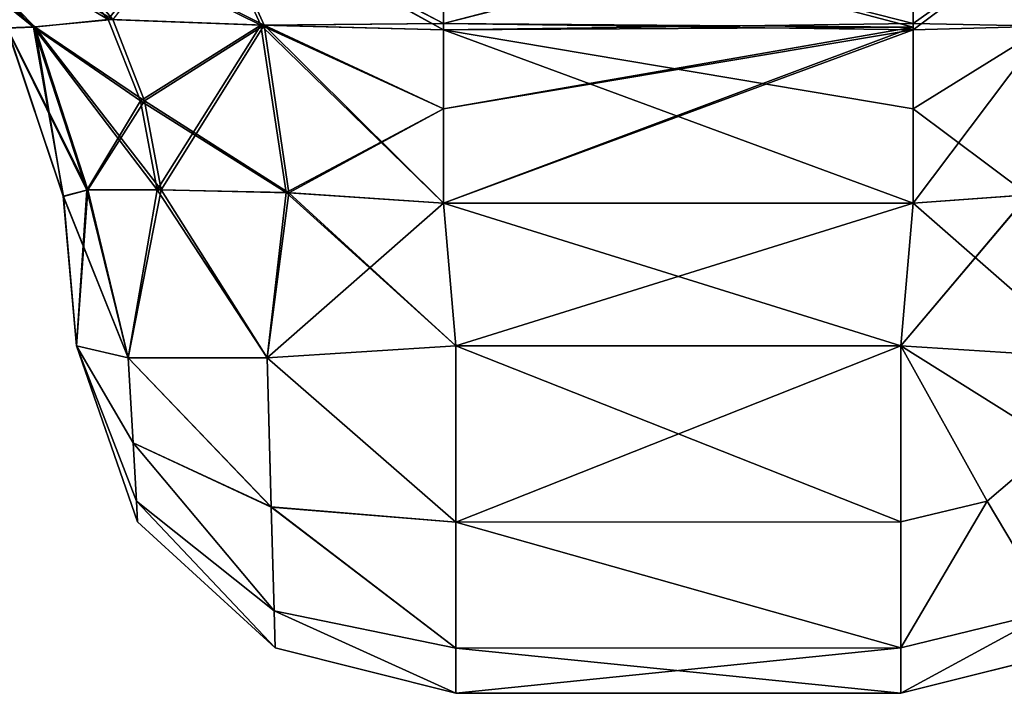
# Model space of a CAD drawing. Header units: millimetres. Extents: x -168 to 168, y -6 to 84.
# Tile 550 of 656: x 122.589 to 123.881, y -3.1 to -2.215. Entities that reach past the tile are written whole.
import ezdxf

# ---------------------------------------------------------------- set-up
doc = ezdxf.new("R2010")
doc.units = ezdxf.units.MM
doc.header["$LTSCALE"] = 65.185185
for name, color, linetype in [('218', 7, 'CONTINUOUS'), ('219', 7, 'CONTINUOUS'), ('220', 7, 'CONTINUOUS'), ('223', 7, 'CONTINUOUS'), ('224', 7, 'CONTINUOUS'), ('225', 7, 'CONTINUOUS'), ('226', 7, 'CONTINUOUS'), ('227', 7, 'CONTINUOUS'), ('228', 7, 'CONTINUOUS'), ('229', 7, 'CONTINUOUS'), ('230', 7, 'CONTINUOUS'), ('231', 7, 'CONTINUOUS'), ('232', 7, 'CONTINUOUS'), ('233', 7, 'CONTINUOUS'), ('234', 7, 'CONTINUOUS'), ('235', 7, 'CONTINUOUS'), ('236', 7, 'CONTINUOUS'), ('237', 7, 'CONTINUOUS'), ('238', 7, 'CONTINUOUS'), ('239', 7, 'CONTINUOUS'), ('240', 7, 'CONTINUOUS'), ('241', 7, 'CONTINUOUS'), ('242', 7, 'CONTINUOUS'), ('243', 7, 'CONTINUOUS'), ('244', 7, 'CONTINUOUS'), ('245', 7, 'CONTINUOUS'), ('246', 7, 'CONTINUOUS'), ('247', 7, 'CONTINUOUS'), ('248', 7, 'CONTINUOUS'), ('249', 7, 'CONTINUOUS'), ('250', 7, 'CONTINUOUS'), ('251', 7, 'CONTINUOUS'), ('252', 7, 'CONTINUOUS'), ('253', 7, 'CONTINUOUS'), ('254', 7, 'CONTINUOUS'), ('255', 7, 'CONTINUOUS'), ('256', 7, 'CONTINUOUS'), ('257', 7, 'CONTINUOUS'), ('37', 7, 'CONTINUOUS'), ('39', 7, 'CONTINUOUS'), ('41', 7, 'CONTINUOUS'), ('43', 7, 'CONTINUOUS'), ('44', 7, 'CONTINUOUS'), ('45', 7, 'CONTINUOUS'), ('46', 7, 'CONTINUOUS'), ('47', 7, 'CONTINUOUS'), ('49', 7, 'CONTINUOUS'), ('50', 7, 'CONTINUOUS')]:
    doc.layers.add(name, color=color, linetype=linetype)

msp = doc.modelspace()

# ---------------------------------------------------------------- linework, layer by layer
at = {"layer": '218', "linetype": 'CONTINUOUS'}
for points in [[(123.1456, -2.0579, 41.8208), (123.1456, -2.2204, 41.6399), (123.762, -2.0599, 41.8171), (123.1456, -2.0579, 41.8208)], [(123.762, -2.0599, 41.8171), (123.1456, -2.2204, 41.6399), (123.762, -2.2252, 41.6367), (123.762, -2.0599, 41.8171)], [(123.1456, -2.2204, 41.6399), (123.1456, -2.3323, 41.5834), (123.762, -2.2252, 41.6367), (123.1456, -2.2204, 41.6399)], [(123.1456, -2.3323, 41.5834), (123.1456, -2.4564, 41.5563), (123.762, -2.2252, 41.6367), (123.1456, -2.3323, 41.5834)], [(123.762, -2.2252, 41.6367), (123.1456, -2.4564, 41.5563), (123.762, -2.4564, 41.5563), (123.762, -2.2252, 41.6367)]]:
    msp.add_3dface(points, dxfattribs=at)
at = {"layer": '219', "linetype": 'CONTINUOUS'}
for points in [[(123.762, -2.4564, 41.5563), (123.1456, -2.4564, 41.5563), (123.7456, -2.6436, 41.5399), (123.762, -2.4564, 41.5563)], [(123.7456, -2.6436, 41.5399), (123.1456, -2.4564, 41.5563), (123.1619, -2.6436, 41.5399), (123.7456, -2.6436, 41.5399)]]:
    msp.add_3dface(points, dxfattribs=at)
at = {"layer": '220', "linetype": 'CONTINUOUS'}
for points in [[(123.762, -2.4564, 41.5563), (123.9936, -2.6593, 41.4719), (123.912, -2.4455, 41.5345), (123.762, -2.4564, 41.5563)], [(123.762, -2.4564, 41.5563), (123.7456, -2.6436, 41.5399), (123.9936, -2.6593, 41.4719), (123.762, -2.4564, 41.5563)]]:
    msp.add_3dface(points, dxfattribs=at)
at = {"layer": '223', "linetype": 'CONTINUOUS'}
for points in [[(123.762, -2.4564, 38.4437), (123.9128, -2.4455, 38.4657), (123.7456, -2.6436, 38.4601), (123.762, -2.4564, 38.4437)], [(123.7456, -2.6436, 38.4601), (123.9128, -2.4455, 38.4657), (123.9936, -2.6593, 38.5281), (123.7456, -2.6436, 38.4601)]]:
    msp.add_3dface(points, dxfattribs=at)
at = {"layer": '224', "linetype": 'CONTINUOUS'}
for points in [[(123.1456, -2.4564, 38.4437), (123.762, -2.4564, 38.4437), (123.1619, -2.6436, 38.4601), (123.1456, -2.4564, 38.4437)], [(123.762, -2.4564, 38.4437), (123.7456, -2.6436, 38.4601), (123.1619, -2.6436, 38.4601), (123.762, -2.4564, 38.4437)]]:
    msp.add_3dface(points, dxfattribs=at)
at = {"layer": '225', "linetype": 'CONTINUOUS'}
for points in [[(123.762, -2.0579, 38.1792), (123.762, -2.2204, 38.3601), (123.1456, -2.0627, 38.1881), (123.762, -2.0579, 38.1792)], [(123.1456, -2.0627, 38.1881), (123.762, -2.2204, 38.3601), (123.1456, -2.2287, 38.3656), (123.1456, -2.0627, 38.1881)], [(123.762, -2.2204, 38.3601), (123.762, -2.3323, 38.4166), (123.1456, -2.2287, 38.3656), (123.762, -2.2204, 38.3601)], [(123.762, -2.4564, 38.4437), (123.1456, -2.4564, 38.4437), (123.1456, -2.2287, 38.3656), (123.762, -2.4564, 38.4437)], [(123.762, -2.3323, 38.4166), (123.762, -2.4564, 38.4437), (123.1456, -2.2287, 38.3656), (123.762, -2.3323, 38.4166)]]:
    msp.add_3dface(points, dxfattribs=at)
at = {"layer": '226', "linetype": 'CONTINUOUS'}
for points in [[(122.8292, -2.0558, 38.2431), (122.9057, -2.2224, 38.4129), (122.5712, -2.0571, 38.4369), (122.8292, -2.0558, 38.2431)], [(122.5712, -2.0571, 38.4369), (122.9057, -2.2224, 38.4129), (122.7057, -2.2153, 38.555), (122.5712, -2.0571, 38.4369)], [(123.1456, -2.0627, 38.1881), (123.1456, -2.2287, 38.3656), (122.8292, -2.0558, 38.2431), (123.1456, -2.0627, 38.1881)], [(122.8292, -2.0558, 38.2431), (123.1456, -2.2287, 38.3656), (122.9057, -2.2224, 38.4129), (122.8292, -2.0558, 38.2431)], [(122.7057, -2.2153, 38.555), (122.9057, -2.2224, 38.4129), (122.7478, -2.3218, 38.592), (122.7057, -2.2153, 38.555)], [(122.9057, -2.2224, 38.4129), (122.939, -2.4425, 38.4866), (122.7478, -2.3218, 38.592), (122.9057, -2.2224, 38.4129)], [(123.1456, -2.2287, 38.3656), (123.1456, -2.4564, 38.4437), (122.9057, -2.2224, 38.4129), (123.1456, -2.2287, 38.3656)], [(122.9057, -2.2224, 38.4129), (123.1456, -2.4564, 38.4437), (122.939, -2.4425, 38.4866), (122.9057, -2.2224, 38.4129)], [(122.7478, -2.3218, 38.592), (122.939, -2.4425, 38.4866), (122.7696, -2.4387, 38.6112), (122.7478, -2.3218, 38.592)]]:
    msp.add_3dface(points, dxfattribs=at)
at = {"layer": '227', "linetype": 'CONTINUOUS'}
for points in [[(122.4443, -2.0594, 38.6706), (122.6076, -2.2251, 38.7352), (122.4066, -2.0626, 38.9409), (122.4443, -2.0594, 38.6706)], [(122.4066, -2.0626, 38.9409), (122.6076, -2.2251, 38.7352), (122.5726, -2.2263, 38.941), (122.4066, -2.0626, 38.9409)], [(122.5712, -2.0571, 38.4369), (122.7057, -2.2153, 38.555), (122.4443, -2.0594, 38.6706), (122.5712, -2.0571, 38.4369)], [(122.4443, -2.0594, 38.6706), (122.7057, -2.2153, 38.555), (122.6076, -2.2251, 38.7352), (122.4443, -2.0594, 38.6706)], [(122.7057, -2.2153, 38.555), (122.7478, -2.3218, 38.592), (122.6076, -2.2251, 38.7352), (122.7057, -2.2153, 38.555)], [(122.6076, -2.2251, 38.7352), (122.6774, -2.4391, 38.7657), (122.5726, -2.2263, 38.941), (122.6076, -2.2251, 38.7352)], [(122.5726, -2.2263, 38.941), (122.6774, -2.4391, 38.7657), (122.6467, -2.4475, 38.941), (122.5726, -2.2263, 38.941)], [(122.6076, -2.2251, 38.7352), (122.7696, -2.4387, 38.6112), (122.6774, -2.4391, 38.7657), (122.6076, -2.2251, 38.7352)], [(122.7478, -2.3218, 38.592), (122.7696, -2.4387, 38.6112), (122.6076, -2.2251, 38.7352), (122.7478, -2.3218, 38.592)]]:
    msp.add_3dface(points, dxfattribs=at)
at = {"layer": '228', "linetype": 'CONTINUOUS'}
for points in [[(122.6466, -2.447, 41.059), (122.573, -2.2262, 41.059), (122.5726, -2.2263, 38.941), (122.6466, -2.447, 41.059)], [(122.6466, -2.447, 41.059), (122.5726, -2.2263, 38.941), (122.6467, -2.4475, 38.941), (122.6466, -2.447, 41.059)]]:
    msp.add_3dface(points, dxfattribs=at)
at = {"layer": '229', "linetype": 'CONTINUOUS'}
for points in [[(122.6466, -2.447, 41.059), (122.6467, -2.4475, 38.941), (122.6638, -2.6436, 41.0418), (122.6466, -2.447, 41.059)], [(122.6638, -2.6436, 41.0418), (122.6467, -2.4475, 38.941), (122.6638, -2.6436, 38.9582), (122.6638, -2.6436, 41.0418)]]:
    msp.add_3dface(points, dxfattribs=at)
at = {"layer": '230', "linetype": 'CONTINUOUS'}
for points in [[(122.6787, -2.4386, 41.238), (122.6466, -2.447, 41.059), (122.7318, -2.6593, 41.2898), (122.6787, -2.4386, 41.238)], [(122.7749, -2.4387, 41.3947), (122.6787, -2.4386, 41.238), (122.7318, -2.6593, 41.2898), (122.7749, -2.4387, 41.3947)], [(122.914, -2.6593, 41.4719), (122.7749, -2.4387, 41.3947), (122.7318, -2.6593, 41.2898), (122.914, -2.6593, 41.4719)], [(122.9426, -2.4427, 41.515), (122.7749, -2.4387, 41.3947), (122.914, -2.6593, 41.4719), (122.9426, -2.4427, 41.515)], [(122.6466, -2.447, 41.059), (122.6638, -2.6436, 41.0418), (122.7318, -2.6593, 41.2898), (122.6466, -2.447, 41.059)], [(123.1619, -2.6436, 41.5399), (122.9426, -2.4427, 41.515), (122.914, -2.6593, 41.4719), (123.1619, -2.6436, 41.5399)], [(123.1456, -2.4564, 41.5563), (122.9426, -2.4427, 41.515), (123.1619, -2.6436, 41.5399), (123.1456, -2.4564, 41.5563)]]:
    msp.add_3dface(points, dxfattribs=at)
at = {"layer": '231', "linetype": 'CONTINUOUS'}
for points in [[(122.7318, -2.6593, 41.2898), (122.6638, -2.6436, 41.0418), (122.7383, -2.771, 41.245), (122.7318, -2.6593, 41.2898)], [(122.7426, -2.8477, 41.1552), (122.6638, -2.6436, 41.0418), (122.7442, -2.8748, 41.0418), (122.7426, -2.8477, 41.1552)], [(122.6638, -2.6436, 41.0418), (122.7426, -2.8477, 41.1552), (122.7383, -2.771, 41.245), (122.6638, -2.6436, 41.0418)], [(123.1619, -2.6436, 41.5399), (122.914, -2.6593, 41.4719), (123.1619, -2.8752, 41.4593), (123.1619, -2.6436, 41.5399)], [(122.914, -2.6593, 41.4719), (122.7318, -2.6593, 41.2898), (122.9195, -2.8553, 41.3969), (122.914, -2.6593, 41.4719)], [(122.7318, -2.6593, 41.2898), (122.7383, -2.771, 41.245), (122.9195, -2.8553, 41.3969), (122.7318, -2.6593, 41.2898)], [(122.914, -2.6593, 41.4719), (122.9195, -2.8553, 41.3969), (123.1619, -2.8752, 41.4593), (122.914, -2.6593, 41.4719)], [(122.7383, -2.771, 41.245), (122.9233, -2.9916, 41.241), (122.9195, -2.8553, 41.3969), (122.7383, -2.771, 41.245)], [(122.7426, -2.8477, 41.1552), (122.9233, -2.9916, 41.241), (122.7383, -2.771, 41.245), (122.7426, -2.8477, 41.1552)], [(122.9246, -3.0401, 41.0418), (122.7426, -2.8477, 41.1552), (122.7442, -2.8748, 41.0418), (122.9246, -3.0401, 41.0418)], [(122.9233, -2.9916, 41.241), (122.7426, -2.8477, 41.1552), (122.9246, -3.0401, 41.0418), (122.9233, -2.9916, 41.241)], [(122.9195, -2.8553, 41.3969), (123.1619, -3.0405, 41.2785), (123.1619, -2.8752, 41.4593), (122.9195, -2.8553, 41.3969)], [(122.9233, -2.9916, 41.241), (123.1619, -3.0405, 41.2785), (122.9195, -2.8553, 41.3969), (122.9233, -2.9916, 41.241)], [(123.1619, -3.1, 41.0418), (122.9233, -2.9916, 41.241), (122.9246, -3.0401, 41.0418), (123.1619, -3.1, 41.0418)], [(123.1619, -3.0405, 41.2785), (122.9233, -2.9916, 41.241), (123.1619, -3.1, 41.0418), (123.1619, -3.0405, 41.2785)]]:
    msp.add_3dface(points, dxfattribs=at)
at = {"layer": '232', "linetype": 'CONTINUOUS'}
for points in [[(123.7456, -2.6436, 41.5399), (123.1619, -2.6436, 41.5399), (123.1619, -2.8752, 41.4593), (123.7456, -2.6436, 41.5399)], [(123.7456, -2.6436, 41.5399), (123.1619, -2.8752, 41.4593), (123.7456, -2.8748, 41.4596), (123.7456, -2.6436, 41.5399)], [(123.7456, -2.8748, 41.4596), (123.1619, -2.8752, 41.4593), (123.7456, -3.0401, 41.2791), (123.7456, -2.8748, 41.4596)], [(123.1619, -2.8752, 41.4593), (123.1619, -3.0405, 41.2785), (123.7456, -3.0401, 41.2791), (123.1619, -2.8752, 41.4593)], [(123.1619, -3.0405, 41.2785), (123.1619, -3.1, 41.0418), (123.7456, -3.0401, 41.2791), (123.1619, -3.0405, 41.2785)], [(123.1619, -3.1, 41.0418), (123.7456, -3.1, 41.0418), (123.7456, -3.0401, 41.2791), (123.1619, -3.1, 41.0418)]]:
    msp.add_3dface(points, dxfattribs=at)
at = {"layer": '233', "linetype": 'CONTINUOUS'}
for points in [[(123.7456, -3.1, 38.9582), (123.7456, -3.1, 41.0418), (123.1619, -3.1, 38.9582), (123.7456, -3.1, 38.9582)], [(123.7456, -3.1, 41.0418), (123.1619, -3.1, 41.0418), (123.1619, -3.1, 38.9582), (123.7456, -3.1, 41.0418)]]:
    msp.add_3dface(points, dxfattribs=at)
at = {"layer": '234', "linetype": 'CONTINUOUS'}
for points in [[(123.9822, -3.0405, 41.0418), (123.7456, -3.1, 41.0418), (123.982, -3.0406, 38.9582), (123.9822, -3.0405, 41.0418)], [(123.7456, -3.1, 41.0418), (123.7456, -3.1, 38.9582), (123.982, -3.0406, 38.9582), (123.7456, -3.1, 41.0418)]]:
    msp.add_3dface(points, dxfattribs=at)
at = {"layer": '235', "linetype": 'CONTINUOUS'}
for points in [[(123.9936, -2.6593, 41.4719), (123.7456, -2.6436, 41.5399), (123.9488, -2.771, 41.4655), (123.9936, -2.6593, 41.4719)], [(123.7456, -2.6436, 41.5399), (123.7456, -2.8748, 41.4596), (123.859, -2.8477, 41.4611), (123.7456, -2.6436, 41.5399)], [(123.7456, -2.6436, 41.5399), (123.859, -2.8477, 41.4611), (123.9488, -2.771, 41.4655), (123.7456, -2.6436, 41.5399)], [(123.859, -2.8477, 41.4611), (123.9448, -2.9916, 41.2804), (123.9488, -2.771, 41.4655), (123.859, -2.8477, 41.4611)], [(123.859, -2.8477, 41.4611), (123.7456, -3.0401, 41.2791), (123.9448, -2.9916, 41.2804), (123.859, -2.8477, 41.4611)], [(123.7456, -2.8748, 41.4596), (123.7456, -3.0401, 41.2791), (123.859, -2.8477, 41.4611), (123.7456, -2.8748, 41.4596)], [(123.7456, -3.1, 41.0418), (123.9822, -3.0405, 41.0418), (123.9448, -2.9916, 41.2804), (123.7456, -3.1, 41.0418)], [(123.7456, -3.0401, 41.2791), (123.7456, -3.1, 41.0418), (123.9448, -2.9916, 41.2804), (123.7456, -3.0401, 41.2791)]]:
    msp.add_3dface(points, dxfattribs=at)
at = {"layer": '236', "linetype": 'CONTINUOUS'}
for points in [[(123.7456, -2.6436, 38.4601), (123.8589, -2.8477, 38.5389), (123.7456, -2.8748, 38.5404), (123.7456, -2.6436, 38.4601)], [(123.7456, -2.6436, 38.4601), (123.9487, -2.7711, 38.5345), (123.8589, -2.8477, 38.5389), (123.7456, -2.6436, 38.4601)], [(123.7456, -2.6436, 38.4601), (123.9936, -2.6593, 38.5281), (123.9487, -2.7711, 38.5345), (123.7456, -2.6436, 38.4601)], [(123.8589, -2.8477, 38.5389), (123.9487, -2.7711, 38.5345), (123.9446, -2.9917, 38.7196), (123.8589, -2.8477, 38.5389)], [(123.8589, -2.8477, 38.5389), (123.9446, -2.9917, 38.7196), (123.7456, -3.0401, 38.7209), (123.8589, -2.8477, 38.5389)], [(123.7456, -2.8748, 38.5404), (123.8589, -2.8477, 38.5389), (123.7456, -3.0401, 38.7209), (123.7456, -2.8748, 38.5404)], [(123.9446, -2.9917, 38.7196), (123.7456, -3.1, 38.9582), (123.7456, -3.0401, 38.7209), (123.9446, -2.9917, 38.7196)], [(123.982, -3.0406, 38.9582), (123.7456, -3.1, 38.9582), (123.9446, -2.9917, 38.7196), (123.982, -3.0406, 38.9582)]]:
    msp.add_3dface(points, dxfattribs=at)
at = {"layer": '237', "linetype": 'CONTINUOUS'}
for points in [[(123.1619, -2.6436, 38.4601), (123.7456, -2.8748, 38.5404), (123.1619, -2.8754, 38.5408), (123.1619, -2.6436, 38.4601)], [(123.1619, -2.6436, 38.4601), (123.7456, -2.6436, 38.4601), (123.7456, -2.8748, 38.5404), (123.1619, -2.6436, 38.4601)], [(123.7456, -2.8748, 38.5404), (123.7456, -3.0401, 38.7209), (123.1619, -2.8754, 38.5408), (123.7456, -2.8748, 38.5404)], [(123.1619, -2.8754, 38.5408), (123.7456, -3.0401, 38.7209), (123.1619, -3.0406, 38.7217), (123.1619, -2.8754, 38.5408)], [(123.7456, -3.0401, 38.7209), (123.7456, -3.1, 38.9582), (123.1619, -3.0406, 38.7217), (123.7456, -3.0401, 38.7209)], [(123.7456, -3.1, 38.9582), (123.1619, -3.1, 38.9582), (123.1619, -3.0406, 38.7217), (123.7456, -3.1, 38.9582)]]:
    msp.add_3dface(points, dxfattribs=at)
at = {"layer": '238', "linetype": 'CONTINUOUS'}
for points in [[(122.6638, -2.6436, 38.9582), (122.7318, -2.6593, 38.7102), (122.7383, -2.7711, 38.7551), (122.6638, -2.6436, 38.9582)], [(122.6638, -2.6436, 38.9582), (122.7383, -2.7711, 38.7551), (122.7427, -2.8477, 38.8449), (122.6638, -2.6436, 38.9582)], [(122.6638, -2.6436, 38.9582), (122.7427, -2.8477, 38.8449), (122.7442, -2.8748, 38.9582), (122.6638, -2.6436, 38.9582)], [(123.1619, -2.6436, 38.4601), (123.1619, -2.8754, 38.5408), (122.914, -2.6593, 38.5281), (123.1619, -2.6436, 38.4601)], [(122.7383, -2.7711, 38.7551), (122.7318, -2.6593, 38.7102), (122.9195, -2.8554, 38.6032), (122.7383, -2.7711, 38.7551)], [(122.7318, -2.6593, 38.7102), (122.914, -2.6593, 38.5281), (122.9195, -2.8554, 38.6032), (122.7318, -2.6593, 38.7102)], [(122.914, -2.6593, 38.5281), (123.1619, -2.8754, 38.5408), (122.9195, -2.8554, 38.6032), (122.914, -2.6593, 38.5281)], [(122.7383, -2.7711, 38.7551), (122.9195, -2.8554, 38.6032), (122.9233, -2.9917, 38.7591), (122.7383, -2.7711, 38.7551)], [(122.7427, -2.8477, 38.8449), (122.7383, -2.7711, 38.7551), (122.9233, -2.9917, 38.7591), (122.7427, -2.8477, 38.8449)], [(122.7442, -2.8748, 38.9582), (122.7427, -2.8477, 38.8449), (122.9246, -3.0401, 38.9582), (122.7442, -2.8748, 38.9582)], [(122.7427, -2.8477, 38.8449), (122.9233, -2.9917, 38.7591), (122.9246, -3.0401, 38.9582), (122.7427, -2.8477, 38.8449)], [(122.9195, -2.8554, 38.6032), (123.1619, -3.0406, 38.7217), (122.9233, -2.9917, 38.7591), (122.9195, -2.8554, 38.6032)], [(123.1619, -2.8754, 38.5408), (123.1619, -3.0406, 38.7217), (122.9195, -2.8554, 38.6032), (123.1619, -2.8754, 38.5408)], [(122.9233, -2.9917, 38.7591), (123.1619, -3.1, 38.9582), (122.9246, -3.0401, 38.9582), (122.9233, -2.9917, 38.7591)], [(123.1619, -3.0406, 38.7217), (123.1619, -3.1, 38.9582), (122.9233, -2.9917, 38.7591), (123.1619, -3.0406, 38.7217)]]:
    msp.add_3dface(points, dxfattribs=at)
at = {"layer": '239', "linetype": 'CONTINUOUS'}
for points in [[(122.6467, -2.4475, 38.941), (122.6774, -2.4391, 38.7657), (122.6638, -2.6436, 38.9582), (122.6467, -2.4475, 38.941)], [(122.6638, -2.6436, 38.9582), (122.6774, -2.4391, 38.7657), (122.7318, -2.6593, 38.7102), (122.6638, -2.6436, 38.9582)], [(122.6774, -2.4391, 38.7657), (122.7696, -2.4387, 38.6112), (122.7318, -2.6593, 38.7102), (122.6774, -2.4391, 38.7657)], [(122.7696, -2.4387, 38.6112), (122.914, -2.6593, 38.5281), (122.7318, -2.6593, 38.7102), (122.7696, -2.4387, 38.6112)], [(122.7696, -2.4387, 38.6112), (122.939, -2.4425, 38.4866), (122.914, -2.6593, 38.5281), (122.7696, -2.4387, 38.6112)], [(122.939, -2.4425, 38.4866), (123.1456, -2.4564, 38.4437), (122.914, -2.6593, 38.5281), (122.939, -2.4425, 38.4866)], [(123.1456, -2.4564, 38.4437), (123.1619, -2.6436, 38.4601), (122.914, -2.6593, 38.5281), (123.1456, -2.4564, 38.4437)]]:
    msp.add_3dface(points, dxfattribs=at)
at = {"layer": '240', "linetype": 'CONTINUOUS'}
for points in [[(122.6638, -2.6436, 41.0418), (122.6638, -2.6436, 38.9582), (122.7442, -2.8748, 38.9582), (122.6638, -2.6436, 41.0418)], [(122.7442, -2.8748, 41.0418), (122.6638, -2.6436, 41.0418), (122.7442, -2.8748, 38.9582), (122.7442, -2.8748, 41.0418)], [(122.9246, -3.0401, 41.0418), (122.7442, -2.8748, 41.0418), (122.9246, -3.0401, 38.9582), (122.9246, -3.0401, 41.0418)], [(122.7442, -2.8748, 41.0418), (122.7442, -2.8748, 38.9582), (122.9246, -3.0401, 38.9582), (122.7442, -2.8748, 41.0418)], [(123.1619, -3.1, 41.0418), (122.9246, -3.0401, 41.0418), (123.1619, -3.1, 38.9582), (123.1619, -3.1, 41.0418)], [(123.1619, -3.1, 38.9582), (122.9246, -3.0401, 41.0418), (122.9246, -3.0401, 38.9582), (123.1619, -3.1, 38.9582)]]:
    msp.add_3dface(points, dxfattribs=at)
at = {"layer": '241', "linetype": 'CONTINUOUS'}
for points in [[(122.7057, -2.2153, -38.555), (122.5712, -2.0571, -38.4369), (122.4442, -2.0593, -38.6705), (122.7057, -2.2153, -38.555)], [(122.6076, -2.225, -38.7352), (122.7057, -2.2153, -38.555), (122.4442, -2.0593, -38.6705), (122.6076, -2.225, -38.7352)], [(122.6076, -2.225, -38.7352), (122.4442, -2.0593, -38.6705), (122.5727, -2.2264, -38.941), (122.6076, -2.225, -38.7352)], [(122.7478, -2.3218, -38.592), (122.7057, -2.2153, -38.555), (122.6076, -2.225, -38.7352), (122.7478, -2.3218, -38.592)], [(122.6467, -2.4477, -38.941), (122.6076, -2.225, -38.7352), (122.5727, -2.2264, -38.941), (122.6467, -2.4477, -38.941)], [(122.6774, -2.4391, -38.7657), (122.7478, -2.3218, -38.592), (122.6076, -2.225, -38.7352), (122.6774, -2.4391, -38.7657)], [(122.6774, -2.4391, -38.7657), (122.6076, -2.225, -38.7352), (122.6467, -2.4477, -38.941), (122.6774, -2.4391, -38.7657)], [(122.7696, -2.4387, -38.6112), (122.7478, -2.3218, -38.592), (122.6774, -2.4391, -38.7657), (122.7696, -2.4387, -38.6112)]]:
    msp.add_3dface(points, dxfattribs=at)
at = {"layer": '242', "linetype": 'CONTINUOUS'}
for points in [[(122.5712, -2.0571, -38.4369), (122.7057, -2.2153, -38.555), (122.8292, -2.0558, -38.2431), (122.5712, -2.0571, -38.4369)], [(122.8292, -2.0558, -38.2431), (122.7057, -2.2153, -38.555), (122.9057, -2.2224, -38.4129), (122.8292, -2.0558, -38.2431)], [(123.1456, -2.0579, -38.1792), (122.8292, -2.0558, -38.2431), (123.1456, -2.2204, -38.3601), (123.1456, -2.0579, -38.1792)], [(122.8292, -2.0558, -38.2431), (122.9057, -2.2224, -38.4129), (123.1456, -2.2204, -38.3601), (122.8292, -2.0558, -38.2431)], [(122.7057, -2.2153, -38.555), (122.7478, -2.3218, -38.592), (122.9057, -2.2224, -38.4129), (122.7057, -2.2153, -38.555)], [(123.1456, -2.2204, -38.3601), (122.9057, -2.2224, -38.4129), (123.1456, -2.3323, -38.4166), (123.1456, -2.2204, -38.3601)], [(122.7478, -2.3218, -38.592), (122.7696, -2.4387, -38.6112), (122.9057, -2.2224, -38.4129), (122.7478, -2.3218, -38.592)], [(122.9057, -2.2224, -38.4129), (122.7696, -2.4387, -38.6112), (122.939, -2.4425, -38.4866), (122.9057, -2.2224, -38.4129)], [(122.9057, -2.2224, -38.4129), (122.939, -2.4425, -38.4866), (123.1456, -2.3323, -38.4166), (122.9057, -2.2224, -38.4129)], [(123.1456, -2.3323, -38.4166), (122.939, -2.4425, -38.4866), (123.1456, -2.4564, -38.4437), (123.1456, -2.3323, -38.4166)]]:
    msp.add_3dface(points, dxfattribs=at)
at = {"layer": '243', "linetype": 'CONTINUOUS'}
for points in [[(123.762, -2.0627, -38.188), (123.1456, -2.0579, -38.1792), (123.1456, -2.2204, -38.3601), (123.762, -2.0627, -38.188)], [(123.762, -2.2287, -38.3656), (123.762, -2.0627, -38.188), (123.1456, -2.2204, -38.3601), (123.762, -2.2287, -38.3656)], [(123.762, -2.2287, -38.3656), (123.1456, -2.2204, -38.3601), (123.1456, -2.3323, -38.4166), (123.762, -2.2287, -38.3656)], [(123.762, -2.2287, -38.3656), (123.1456, -2.3323, -38.4166), (123.1456, -2.4564, -38.4437), (123.762, -2.2287, -38.3656)], [(123.762, -2.4564, -38.4437), (123.762, -2.2287, -38.3656), (123.1456, -2.4564, -38.4437), (123.762, -2.4564, -38.4437)]]:
    msp.add_3dface(points, dxfattribs=at)
at = {"layer": '244', "linetype": 'CONTINUOUS'}
for points in [[(123.7456, -2.6436, -38.4601), (123.762, -2.4564, -38.4437), (123.1456, -2.4564, -38.4437), (123.7456, -2.6436, -38.4601)], [(123.7456, -2.6436, -38.4601), (123.1456, -2.4564, -38.4437), (123.1619, -2.6436, -38.4601), (123.7456, -2.6436, -38.4601)]]:
    msp.add_3dface(points, dxfattribs=at)
at = {"layer": '245', "linetype": 'CONTINUOUS'}
for points in [[(123.7456, -2.6436, -38.4601), (123.1619, -2.6436, -38.4601), (123.1619, -2.8752, -38.5407), (123.7456, -2.6436, -38.4601)], [(123.7456, -2.6436, -38.4601), (123.1619, -2.8752, -38.5407), (123.7456, -2.8748, -38.5404), (123.7456, -2.6436, -38.4601)], [(123.7456, -2.8748, -38.5404), (123.1619, -2.8752, -38.5407), (123.7456, -3.0401, -38.7209), (123.7456, -2.8748, -38.5404)], [(123.1619, -2.8752, -38.5407), (123.1619, -3.0405, -38.7215), (123.7456, -3.0401, -38.7209), (123.1619, -2.8752, -38.5407)], [(123.1619, -3.1, -38.9582), (123.7456, -3.1, -38.9582), (123.7456, -3.0401, -38.7209), (123.1619, -3.1, -38.9582)], [(123.1619, -3.0405, -38.7215), (123.1619, -3.1, -38.9582), (123.7456, -3.0401, -38.7209), (123.1619, -3.0405, -38.7215)]]:
    msp.add_3dface(points, dxfattribs=at)
at = {"layer": '246', "linetype": 'CONTINUOUS'}
for points in [[(123.7456, -3.1, -41.0418), (123.7456, -3.1, -38.9582), (123.1619, -3.1, -41.0418), (123.7456, -3.1, -41.0418)], [(123.7456, -3.1, -38.9582), (123.1619, -3.1, -38.9582), (123.1619, -3.1, -41.0418), (123.7456, -3.1, -38.9582)]]:
    msp.add_3dface(points, dxfattribs=at)
at = {"layer": '247', "linetype": 'CONTINUOUS'}
for points in [[(123.9822, -3.0405, -38.9582), (123.7456, -3.1, -38.9582), (123.982, -3.0406, -41.0418), (123.9822, -3.0405, -38.9582)], [(123.7456, -3.1, -38.9582), (123.7456, -3.1, -41.0418), (123.982, -3.0406, -41.0418), (123.7456, -3.1, -38.9582)]]:
    msp.add_3dface(points, dxfattribs=at)
at = {"layer": '248', "linetype": 'CONTINUOUS'}
for points in [[(123.7456, -2.6436, -38.4601), (123.859, -2.8477, -38.5389), (123.9488, -2.771, -38.5345), (123.7456, -2.6436, -38.4601)], [(123.7456, -2.6436, -38.4601), (123.7456, -2.8748, -38.5404), (123.859, -2.8477, -38.5389), (123.7456, -2.6436, -38.4601)], [(123.9936, -2.6593, -38.5281), (123.7456, -2.6436, -38.4601), (123.9488, -2.771, -38.5345), (123.9936, -2.6593, -38.5281)], [(123.859, -2.8477, -38.5389), (123.9448, -2.9916, -38.7196), (123.9488, -2.771, -38.5345), (123.859, -2.8477, -38.5389)], [(123.859, -2.8477, -38.5389), (123.7456, -3.0401, -38.7209), (123.9448, -2.9916, -38.7196), (123.859, -2.8477, -38.5389)], [(123.7456, -2.8748, -38.5404), (123.7456, -3.0401, -38.7209), (123.859, -2.8477, -38.5389), (123.7456, -2.8748, -38.5404)], [(123.7456, -3.0401, -38.7209), (123.7456, -3.1, -38.9582), (123.9448, -2.9916, -38.7196), (123.7456, -3.0401, -38.7209)], [(123.7456, -3.1, -38.9582), (123.9822, -3.0405, -38.9582), (123.9448, -2.9916, -38.7196), (123.7456, -3.1, -38.9582)]]:
    msp.add_3dface(points, dxfattribs=at)
at = {"layer": '249', "linetype": 'CONTINUOUS'}
for points in [[(123.7456, -2.6436, -41.5399), (123.8589, -2.8477, -41.4611), (123.7456, -2.8748, -41.4596), (123.7456, -2.6436, -41.5399)], [(123.7456, -2.6436, -41.5399), (123.9487, -2.7711, -41.4655), (123.8589, -2.8477, -41.4611), (123.7456, -2.6436, -41.5399)], [(123.7456, -2.6436, -41.5399), (123.9936, -2.6593, -41.4719), (123.9487, -2.7711, -41.4655), (123.7456, -2.6436, -41.5399)], [(123.8589, -2.8477, -41.4611), (123.9487, -2.7711, -41.4655), (123.9446, -2.9917, -41.2804), (123.8589, -2.8477, -41.4611)], [(123.7456, -2.8748, -41.4596), (123.8589, -2.8477, -41.4611), (123.7456, -3.0401, -41.2791), (123.7456, -2.8748, -41.4596)], [(123.8589, -2.8477, -41.4611), (123.9446, -2.9917, -41.2804), (123.7456, -3.0401, -41.2791), (123.8589, -2.8477, -41.4611)], [(123.982, -3.0406, -41.0418), (123.7456, -3.1, -41.0418), (123.9446, -2.9917, -41.2804), (123.982, -3.0406, -41.0418)], [(123.9446, -2.9917, -41.2804), (123.7456, -3.1, -41.0418), (123.7456, -3.0401, -41.2791), (123.9446, -2.9917, -41.2804)]]:
    msp.add_3dface(points, dxfattribs=at)
at = {"layer": '250', "linetype": 'CONTINUOUS'}
for points in [[(123.1619, -2.6436, -41.5399), (123.7456, -2.6436, -41.5399), (123.7456, -2.8748, -41.4596), (123.1619, -2.6436, -41.5399)], [(123.1619, -2.6436, -41.5399), (123.7456, -2.8748, -41.4596), (123.1619, -2.8754, -41.4592), (123.1619, -2.6436, -41.5399)], [(123.7456, -2.8748, -41.4596), (123.7456, -3.0401, -41.2791), (123.1619, -2.8754, -41.4592), (123.7456, -2.8748, -41.4596)], [(123.1619, -2.8754, -41.4592), (123.7456, -3.0401, -41.2791), (123.1619, -3.0406, -41.2783), (123.1619, -2.8754, -41.4592)], [(123.7456, -3.0401, -41.2791), (123.7456, -3.1, -41.0418), (123.1619, -3.0406, -41.2783), (123.7456, -3.0401, -41.2791)], [(123.7456, -3.1, -41.0418), (123.1619, -3.1, -41.0418), (123.1619, -3.0406, -41.2783), (123.7456, -3.1, -41.0418)]]:
    msp.add_3dface(points, dxfattribs=at)
at = {"layer": '251', "linetype": 'CONTINUOUS'}
for points in [[(122.6638, -2.6436, -41.0418), (122.7427, -2.8477, -41.1551), (122.7442, -2.8748, -41.0418), (122.6638, -2.6436, -41.0418)], [(122.6638, -2.6436, -41.0418), (122.7318, -2.6593, -41.2898), (122.7383, -2.7711, -41.2449), (122.6638, -2.6436, -41.0418)], [(122.6638, -2.6436, -41.0418), (122.7383, -2.7711, -41.2449), (122.7427, -2.8477, -41.1551), (122.6638, -2.6436, -41.0418)], [(123.1619, -2.6436, -41.5399), (123.1619, -2.8754, -41.4592), (122.914, -2.6593, -41.4719), (123.1619, -2.6436, -41.5399)], [(122.7318, -2.6593, -41.2898), (122.914, -2.6593, -41.4719), (122.9195, -2.8554, -41.3968), (122.7318, -2.6593, -41.2898)], [(122.7383, -2.7711, -41.2449), (122.7318, -2.6593, -41.2898), (122.9195, -2.8554, -41.3968), (122.7383, -2.7711, -41.2449)], [(122.914, -2.6593, -41.4719), (123.1619, -2.8754, -41.4592), (122.9195, -2.8554, -41.3968), (122.914, -2.6593, -41.4719)], [(122.7427, -2.8477, -41.1551), (122.7383, -2.7711, -41.2449), (122.9233, -2.9917, -41.2409), (122.7427, -2.8477, -41.1551)], [(122.7383, -2.7711, -41.2449), (122.9195, -2.8554, -41.3968), (122.9233, -2.9917, -41.2409), (122.7383, -2.7711, -41.2449)], [(122.7442, -2.8748, -41.0418), (122.7427, -2.8477, -41.1551), (122.9246, -3.0401, -41.0418), (122.7442, -2.8748, -41.0418)], [(122.7427, -2.8477, -41.1551), (122.9233, -2.9917, -41.2409), (122.9246, -3.0401, -41.0418), (122.7427, -2.8477, -41.1551)], [(123.1619, -2.8754, -41.4592), (123.1619, -3.0406, -41.2783), (122.9195, -2.8554, -41.3968), (123.1619, -2.8754, -41.4592)], [(122.9195, -2.8554, -41.3968), (123.1619, -3.0406, -41.2783), (122.9233, -2.9917, -41.2409), (122.9195, -2.8554, -41.3968)], [(123.1619, -3.0406, -41.2783), (123.1619, -3.1, -41.0418), (122.9233, -2.9917, -41.2409), (123.1619, -3.0406, -41.2783)], [(122.9233, -2.9917, -41.2409), (123.1619, -3.1, -41.0418), (122.9246, -3.0401, -41.0418), (122.9233, -2.9917, -41.2409)]]:
    msp.add_3dface(points, dxfattribs=at)
at = {"layer": '252', "linetype": 'CONTINUOUS'}
for points in [[(122.6466, -2.447, -41.059), (122.6787, -2.4386, -41.238), (122.6638, -2.6436, -41.0418), (122.6466, -2.447, -41.059)], [(122.6787, -2.4386, -41.238), (122.7318, -2.6593, -41.2898), (122.6638, -2.6436, -41.0418), (122.6787, -2.4386, -41.238)], [(122.6787, -2.4386, -41.238), (122.7749, -2.4387, -41.3947), (122.7318, -2.6593, -41.2898), (122.6787, -2.4386, -41.238)], [(122.7749, -2.4387, -41.3947), (122.914, -2.6593, -41.4719), (122.7318, -2.6593, -41.2898), (122.7749, -2.4387, -41.3947)], [(122.7749, -2.4387, -41.3947), (122.9426, -2.4427, -41.515), (122.914, -2.6593, -41.4719), (122.7749, -2.4387, -41.3947)], [(122.9426, -2.4427, -41.515), (123.1456, -2.4564, -41.5563), (122.914, -2.6593, -41.4719), (122.9426, -2.4427, -41.515)], [(123.1456, -2.4564, -41.5563), (123.1619, -2.6436, -41.5399), (122.914, -2.6593, -41.4719), (123.1456, -2.4564, -41.5563)]]:
    msp.add_3dface(points, dxfattribs=at)
at = {"layer": '253', "linetype": 'CONTINUOUS'}
for points in [[(122.6466, -2.447, -41.059), (122.6638, -2.6436, -41.0418), (122.6638, -2.6436, -38.9582), (122.6466, -2.447, -41.059)], [(122.6467, -2.4477, -38.941), (122.6466, -2.447, -41.059), (122.6638, -2.6436, -38.9582), (122.6467, -2.4477, -38.941)]]:
    msp.add_3dface(points, dxfattribs=at)
at = {"layer": '254', "linetype": 'CONTINUOUS'}
for points in [[(122.573, -2.2262, -41.059), (122.6466, -2.447, -41.059), (122.5727, -2.2264, -38.941), (122.573, -2.2262, -41.059)], [(122.6466, -2.447, -41.059), (122.6467, -2.4477, -38.941), (122.5727, -2.2264, -38.941), (122.6466, -2.447, -41.059)]]:
    msp.add_3dface(points, dxfattribs=at)
at = {"layer": '255', "linetype": 'CONTINUOUS'}
for points in [[(122.6774, -2.4391, -38.7657), (122.6467, -2.4477, -38.941), (122.7318, -2.6593, -38.7102), (122.6774, -2.4391, -38.7657)], [(122.7696, -2.4387, -38.6112), (122.6774, -2.4391, -38.7657), (122.7318, -2.6593, -38.7102), (122.7696, -2.4387, -38.6112)], [(122.914, -2.6593, -38.5281), (122.7696, -2.4387, -38.6112), (122.7318, -2.6593, -38.7102), (122.914, -2.6593, -38.5281)], [(122.939, -2.4425, -38.4866), (122.7696, -2.4387, -38.6112), (122.914, -2.6593, -38.5281), (122.939, -2.4425, -38.4866)], [(122.6467, -2.4477, -38.941), (122.6638, -2.6436, -38.9582), (122.7318, -2.6593, -38.7102), (122.6467, -2.4477, -38.941)], [(123.1619, -2.6436, -38.4601), (122.939, -2.4425, -38.4866), (122.914, -2.6593, -38.5281), (123.1619, -2.6436, -38.4601)], [(123.1456, -2.4564, -38.4437), (122.939, -2.4425, -38.4866), (123.1619, -2.6436, -38.4601), (123.1456, -2.4564, -38.4437)]]:
    msp.add_3dface(points, dxfattribs=at)
at = {"layer": '256', "linetype": 'CONTINUOUS'}
for points in [[(122.7318, -2.6593, -38.7102), (122.6638, -2.6436, -38.9582), (122.7383, -2.771, -38.755), (122.7318, -2.6593, -38.7102)], [(122.7426, -2.8477, -38.8448), (122.6638, -2.6436, -38.9582), (122.7442, -2.8748, -38.9582), (122.7426, -2.8477, -38.8448)], [(122.6638, -2.6436, -38.9582), (122.7426, -2.8477, -38.8448), (122.7383, -2.771, -38.755), (122.6638, -2.6436, -38.9582)], [(123.1619, -2.8752, -38.5407), (123.1619, -2.6436, -38.4601), (122.914, -2.6593, -38.5281), (123.1619, -2.8752, -38.5407)], [(122.914, -2.6593, -38.5281), (122.7318, -2.6593, -38.7102), (122.9195, -2.8553, -38.6031), (122.914, -2.6593, -38.5281)], [(122.7318, -2.6593, -38.7102), (122.7383, -2.771, -38.755), (122.9195, -2.8553, -38.6031), (122.7318, -2.6593, -38.7102)], [(123.1619, -2.8752, -38.5407), (122.914, -2.6593, -38.5281), (122.9195, -2.8553, -38.6031), (123.1619, -2.8752, -38.5407)], [(122.7426, -2.8477, -38.8448), (122.9233, -2.9916, -38.759), (122.7383, -2.771, -38.755), (122.7426, -2.8477, -38.8448)], [(122.7383, -2.771, -38.755), (122.9233, -2.9916, -38.759), (122.9195, -2.8553, -38.6031), (122.7383, -2.771, -38.755)], [(122.9233, -2.9916, -38.759), (122.7426, -2.8477, -38.8448), (122.9246, -3.0401, -38.9582), (122.9233, -2.9916, -38.759)], [(122.9246, -3.0401, -38.9582), (122.7426, -2.8477, -38.8448), (122.7442, -2.8748, -38.9582), (122.9246, -3.0401, -38.9582)], [(122.9233, -2.9916, -38.759), (123.1619, -3.0405, -38.7215), (122.9195, -2.8553, -38.6031), (122.9233, -2.9916, -38.759)], [(123.1619, -3.0405, -38.7215), (123.1619, -2.8752, -38.5407), (122.9195, -2.8553, -38.6031), (123.1619, -3.0405, -38.7215)], [(123.1619, -3.1, -38.9582), (123.1619, -3.0405, -38.7215), (122.9233, -2.9916, -38.759), (123.1619, -3.1, -38.9582)], [(123.1619, -3.1, -38.9582), (122.9233, -2.9916, -38.759), (122.9246, -3.0401, -38.9582), (123.1619, -3.1, -38.9582)]]:
    msp.add_3dface(points, dxfattribs=at)
at = {"layer": '257', "linetype": 'CONTINUOUS'}
for points in [[(122.6638, -2.6436, -41.0418), (122.7442, -2.8748, -41.0418), (122.6638, -2.6436, -38.9582), (122.6638, -2.6436, -41.0418)], [(122.6638, -2.6436, -38.9582), (122.7442, -2.8748, -41.0418), (122.7442, -2.8748, -38.9582), (122.6638, -2.6436, -38.9582)], [(122.7442, -2.8748, -41.0418), (122.9246, -3.0401, -41.0418), (122.7442, -2.8748, -38.9582), (122.7442, -2.8748, -41.0418)], [(122.9246, -3.0401, -41.0418), (122.9246, -3.0401, -38.9582), (122.7442, -2.8748, -38.9582), (122.9246, -3.0401, -41.0418)], [(122.9246, -3.0401, -41.0418), (123.1619, -3.1, -41.0418), (122.9246, -3.0401, -38.9582), (122.9246, -3.0401, -41.0418)], [(123.1619, -3.1, -41.0418), (123.1619, -3.1, -38.9582), (122.9246, -3.0401, -38.9582), (123.1619, -3.1, -41.0418)]]:
    msp.add_3dface(points, dxfattribs=at)
at = {"layer": '37', "linetype": 'CONTINUOUS'}
for points in [[(123.9928, -2.0562, 38.2112), (123.9368, -2.2239, 38.3892), (123.762, -2.2204, 38.3601), (123.9928, -2.0562, 38.2112)], [(123.762, -2.0579, 38.1792), (123.9928, -2.0562, 38.2112), (123.762, -2.2204, 38.3601), (123.762, -2.0579, 38.1792)], [(123.762, -2.2204, 38.3601), (123.9368, -2.2239, 38.3892), (123.762, -2.3323, 38.4166), (123.762, -2.2204, 38.3601)], [(123.9368, -2.2239, 38.3892), (123.9128, -2.4455, 38.4657), (123.762, -2.3323, 38.4166), (123.9368, -2.2239, 38.3892)], [(123.762, -2.3323, 38.4166), (123.9128, -2.4455, 38.4657), (123.762, -2.4564, 38.4437), (123.762, -2.3323, 38.4166)]]:
    msp.add_3dface(points, dxfattribs=at)
at = {"layer": '39', "linetype": 'CONTINUOUS'}
for points in [[(123.762, -2.2287, -38.3656), (123.9928, -2.0562, -38.2112), (123.762, -2.0627, -38.188), (123.762, -2.2287, -38.3656)], [(123.9368, -2.2239, -38.3892), (123.9928, -2.0562, -38.2112), (123.762, -2.2287, -38.3656), (123.9368, -2.2239, -38.3892)], [(123.9128, -2.4455, -38.4657), (123.9368, -2.2239, -38.3892), (123.762, -2.4564, -38.4437), (123.9128, -2.4455, -38.4657)], [(123.762, -2.4564, -38.4437), (123.9368, -2.2239, -38.3892), (123.762, -2.2287, -38.3656), (123.762, -2.4564, -38.4437)]]:
    msp.add_3dface(points, dxfattribs=at)
at = {"layer": '41', "linetype": 'CONTINUOUS'}
for points in [[(123.9128, -2.4455, -38.4657), (123.762, -2.4564, -38.4437), (123.9936, -2.6593, -38.5281), (123.9128, -2.4455, -38.4657)], [(123.9936, -2.6593, -38.5281), (123.762, -2.4564, -38.4437), (123.7456, -2.6436, -38.4601), (123.9936, -2.6593, -38.5281)]]:
    msp.add_3dface(points, dxfattribs=at)
at = {"layer": '43', "linetype": 'CONTINUOUS'}
for points in [[(123.762, -2.4564, -41.5563), (123.9133, -2.4455, -41.5342), (123.7456, -2.6436, -41.5399), (123.762, -2.4564, -41.5563)], [(123.7456, -2.6436, -41.5399), (123.9133, -2.4455, -41.5342), (123.9936, -2.6593, -41.4719), (123.7456, -2.6436, -41.5399)]]:
    msp.add_3dface(points, dxfattribs=at)
at = {"layer": '44', "linetype": 'CONTINUOUS'}
for points in [[(123.1456, -2.4564, -41.5563), (123.762, -2.4564, -41.5563), (123.1619, -2.6436, -41.5399), (123.1456, -2.4564, -41.5563)], [(123.762, -2.4564, -41.5563), (123.7456, -2.6436, -41.5399), (123.1619, -2.6436, -41.5399), (123.762, -2.4564, -41.5563)]]:
    msp.add_3dface(points, dxfattribs=at)
at = {"layer": '45', "linetype": 'CONTINUOUS'}
for points in [[(123.762, -2.2252, -41.6367), (123.1456, -2.0627, -41.8119), (123.762, -2.0599, -41.8171), (123.762, -2.2252, -41.6367)], [(123.1456, -2.2287, -41.6344), (123.1456, -2.0627, -41.8119), (123.762, -2.2252, -41.6367), (123.1456, -2.2287, -41.6344)], [(123.762, -2.4564, -41.5563), (123.1456, -2.2287, -41.6344), (123.762, -2.2252, -41.6367), (123.762, -2.4564, -41.5563)], [(123.762, -2.4564, -41.5563), (123.1456, -2.4564, -41.5563), (123.1456, -2.2287, -41.6344), (123.762, -2.4564, -41.5563)]]:
    msp.add_3dface(points, dxfattribs=at)
at = {"layer": '46', "linetype": 'CONTINUOUS'}
for points in [[(122.8347, -2.0558, -41.7594), (122.91, -2.2225, -41.5889), (122.5793, -2.0571, -41.5722), (122.8347, -2.0558, -41.7594)], [(122.5793, -2.0571, -41.5722), (122.91, -2.2225, -41.5889), (122.7118, -2.2153, -41.4519), (122.5793, -2.0571, -41.5722)], [(123.1456, -2.0627, -41.8119), (123.1456, -2.2287, -41.6344), (122.8347, -2.0558, -41.7594), (123.1456, -2.0627, -41.8119)], [(122.8347, -2.0558, -41.7594), (123.1456, -2.2287, -41.6344), (122.91, -2.2225, -41.5889), (122.8347, -2.0558, -41.7594)], [(122.7118, -2.2153, -41.4519), (122.91, -2.2225, -41.5889), (122.7534, -2.3218, -41.4142), (122.7118, -2.2153, -41.4519)], [(122.91, -2.2225, -41.5889), (122.9426, -2.4427, -41.515), (122.7534, -2.3218, -41.4142), (122.91, -2.2225, -41.5889)], [(122.91, -2.2225, -41.5889), (123.1456, -2.4564, -41.5563), (122.9426, -2.4427, -41.515), (122.91, -2.2225, -41.5889)], [(123.1456, -2.2287, -41.6344), (123.1456, -2.4564, -41.5563), (122.91, -2.2225, -41.5889), (123.1456, -2.2287, -41.6344)], [(122.7534, -2.3218, -41.4142), (122.9426, -2.4427, -41.515), (122.7749, -2.4387, -41.3947), (122.7534, -2.3218, -41.4142)]]:
    msp.add_3dface(points, dxfattribs=at)
at = {"layer": '47', "linetype": 'CONTINUOUS'}
for points in [[(122.6093, -2.2249, -41.2692), (122.4071, -2.0627, -41.0589), (122.4469, -2.0593, -41.3351), (122.6093, -2.2249, -41.2692)], [(122.573, -2.2262, -41.059), (122.4071, -2.0627, -41.0589), (122.6093, -2.2249, -41.2692), (122.573, -2.2262, -41.059)], [(122.5793, -2.0571, -41.5722), (122.7118, -2.2153, -41.4519), (122.4469, -2.0593, -41.3351), (122.5793, -2.0571, -41.5722)], [(122.7118, -2.2153, -41.4519), (122.6093, -2.2249, -41.2692), (122.4469, -2.0593, -41.3351), (122.7118, -2.2153, -41.4519)], [(122.7118, -2.2153, -41.4519), (122.7534, -2.3218, -41.4142), (122.6093, -2.2249, -41.2692), (122.7118, -2.2153, -41.4519)], [(122.6787, -2.4386, -41.238), (122.573, -2.2262, -41.059), (122.6093, -2.2249, -41.2692), (122.6787, -2.4386, -41.238)], [(122.6466, -2.447, -41.059), (122.573, -2.2262, -41.059), (122.6787, -2.4386, -41.238), (122.6466, -2.447, -41.059)], [(122.7534, -2.3218, -41.4142), (122.7749, -2.4387, -41.3947), (122.6093, -2.2249, -41.2692), (122.7534, -2.3218, -41.4142)], [(122.7749, -2.4387, -41.3947), (122.6787, -2.4386, -41.238), (122.6093, -2.2249, -41.2692), (122.7749, -2.4387, -41.3947)]]:
    msp.add_3dface(points, dxfattribs=at)
at = {"layer": '49', "linetype": 'CONTINUOUS'}
for points in [[(122.6093, -2.2249, 41.2692), (122.7118, -2.2153, 41.4519), (122.4469, -2.0593, 41.335), (122.6093, -2.2249, 41.2692)], [(122.6093, -2.2249, 41.2692), (122.4469, -2.0593, 41.335), (122.573, -2.2262, 41.059), (122.6093, -2.2249, 41.2692)], [(122.7534, -2.3218, 41.4142), (122.7118, -2.2153, 41.4519), (122.6093, -2.2249, 41.2692), (122.7534, -2.3218, 41.4142)], [(122.6466, -2.447, 41.059), (122.6093, -2.2249, 41.2692), (122.573, -2.2262, 41.059), (122.6466, -2.447, 41.059)], [(122.6787, -2.4386, 41.238), (122.7534, -2.3218, 41.4142), (122.6093, -2.2249, 41.2692), (122.6787, -2.4386, 41.238)], [(122.6787, -2.4386, 41.238), (122.6093, -2.2249, 41.2692), (122.6466, -2.447, 41.059), (122.6787, -2.4386, 41.238)], [(122.7749, -2.4387, 41.3947), (122.7534, -2.3218, 41.4142), (122.6787, -2.4386, 41.238), (122.7749, -2.4387, 41.3947)]]:
    msp.add_3dface(points, dxfattribs=at)
at = {"layer": '50', "linetype": 'CONTINUOUS'}
for points in [[(122.8347, -2.0558, 41.7594), (122.7118, -2.2153, 41.4519), (122.91, -2.2225, 41.5889), (122.8347, -2.0558, 41.7594)], [(123.1456, -2.0579, 41.8208), (122.8347, -2.0558, 41.7594), (123.1456, -2.2204, 41.6399), (123.1456, -2.0579, 41.8208)], [(122.8347, -2.0558, 41.7594), (122.91, -2.2225, 41.5889), (123.1456, -2.2204, 41.6399), (122.8347, -2.0558, 41.7594)], [(122.7118, -2.2153, 41.4519), (122.7534, -2.3218, 41.4142), (122.91, -2.2225, 41.5889), (122.7118, -2.2153, 41.4519)], [(123.1456, -2.2204, 41.6399), (122.91, -2.2225, 41.5889), (123.1456, -2.3323, 41.5834), (123.1456, -2.2204, 41.6399)], [(122.7534, -2.3218, 41.4142), (122.7749, -2.4387, 41.3947), (122.91, -2.2225, 41.5889), (122.7534, -2.3218, 41.4142)], [(122.91, -2.2225, 41.5889), (122.7749, -2.4387, 41.3947), (122.9426, -2.4427, 41.515), (122.91, -2.2225, 41.5889)], [(122.91, -2.2225, 41.5889), (122.9426, -2.4427, 41.515), (123.1456, -2.3323, 41.5834), (122.91, -2.2225, 41.5889)], [(123.1456, -2.3323, 41.5834), (122.9426, -2.4427, 41.515), (123.1456, -2.4564, 41.5563), (123.1456, -2.3323, 41.5834)]]:
    msp.add_3dface(points, dxfattribs=at)

doc.saveas('drawing.dxf')
